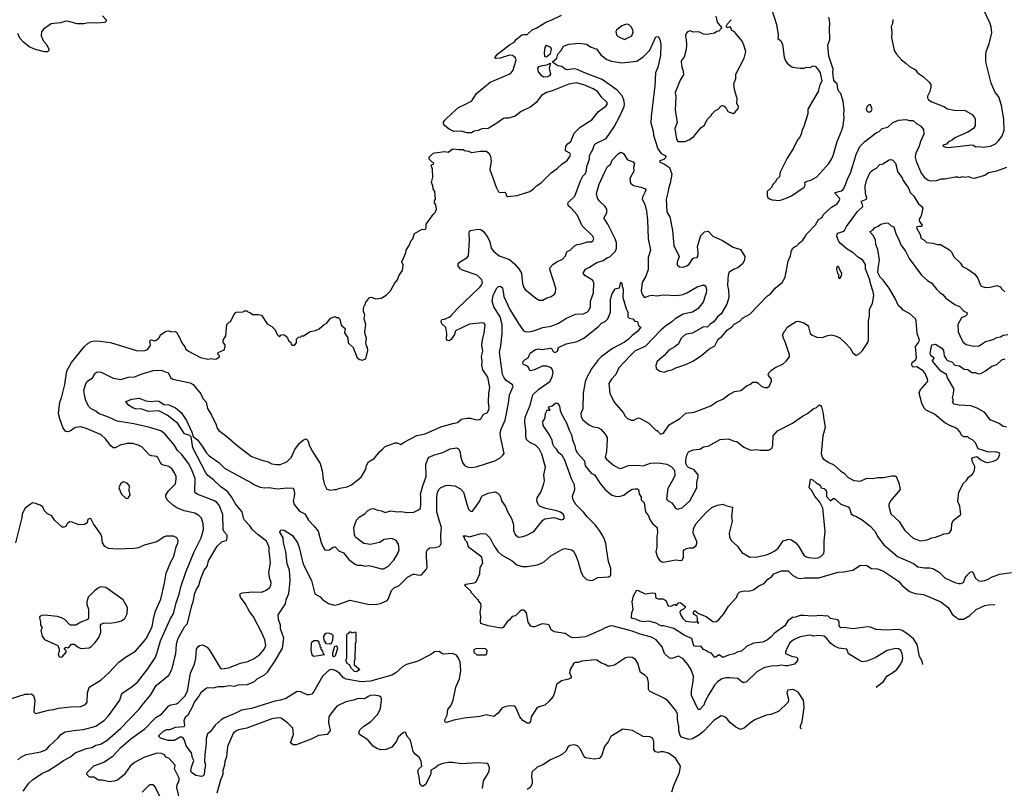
# Model space of a CAD drawing. Extents: x 1678759 to 1859541, y 384609 to 522867.
# Tile 461 of 466: x 1831596 to 1842206, y 459586 to 467868. Entities that reach past the tile are written whole.
import ezdxf

# ---------------------------------------------------------------- set-up
doc = ezdxf.new("R2010")
doc.units = 0

msp = doc.modelspace()

# ---------------------------------------------------------------- linework, layer by layer
at = {"layer": '0CON20XD'}
for points in [[(1835978, 465665), (1836051, 465769), (1836075, 465790), (1836087, 465825), (1836082, 465872), (1836068, 465895), (1836068, 465915), (1836077, 465935), (1836070, 466015), (1836053, 466045), (1836049, 466079), (1836033, 466115), (1836049, 466171), (1836050, 466195), (1836044, 466225), (1836046, 466256), (1836030, 466295), (1836042, 466308), (1836055, 466310), (1836060, 466325), (1836042, 466332), (1836010, 466365), (1836010, 466385), (1836050, 466425), (1836065, 466432), (1836177, 466447), (1836215, 466442), (1836265, 466478), (1836325, 466468), (1836375, 466470), (1836388, 466458), (1836432, 466452), (1836465, 466438), (1836557, 466453), (1836625, 466452), (1836656, 466426), (1836670, 466395), (1836677, 466345), (1836664, 466255), (1836731, 466065), (1836755, 466014), (1836775, 466006), (1836825, 466010), (1836835, 466000), (1836840, 465975), (1836855, 465963), (1836956, 465974), (1837048, 466002), (1837093, 466017), (1837134, 466045), (1837164, 466076), (1837215, 466110), (1837322, 466218), (1837387, 466263), (1837438, 466312), (1837495, 466350), (1837526, 466395), (1837532, 466415), (1837525, 466430), (1837479, 466455), (1837481, 466505), (1837505, 466534), (1837535, 466555), (1837571, 466645), (1837635, 466711), (1837762, 466788), (1837833, 466877), (1837914, 466935), (1837926, 466955), (1837927, 466977), (1837869, 467029), (1837822, 467095), (1837775, 467124), (1837674, 467166), (1837595, 467186), (1837515, 467173), (1837335, 467102), (1837273, 467085), (1837218, 467052), (1837163, 466977), (1837105, 466930), (1837000, 466880), (1836935, 466827), (1836865, 466808), (1836825, 466808), (1836808, 466802), (1836738, 466752), (1836645, 466697), (1836575, 466692), (1836536, 466674), (1836495, 466668), (1836465, 466650), (1836415, 466648), (1836356, 466666), (1836275, 466663), (1836225, 466690), (1836178, 466725), (1836162, 466745), (1836163, 466765), (1836177, 466785), (1836261, 466865), (1836325, 466920), (1836402, 466958), (1836467, 466995), (1836518, 467072), (1836666, 467194), (1836870, 467280), (1836892, 467295), (1836915, 467324), (1836947, 467435), (1836935, 467462), (1836905, 467481), (1836875, 467484), (1836775, 467454), (1836728, 467448), (1836720, 467455), (1836720, 467465), (1836744, 467495), (1836875, 467598), (1836925, 467626), (1836947, 467653), (1837007, 467703), (1837025, 467709), (1837065, 467707), (1837120, 467760), (1837161, 467775), (1837274, 467845), (1837325, 467864), (1837435, 467915)], [(1839702, 467975), (1839751, 467815), (1839768, 467705), (1839766, 467666), (1839795, 467642), (1839816, 467606), (1839834, 467464), (1839850, 467425), (1839868, 467398), (1839908, 467365), (1839925, 467356), (1839978, 467348), (1840005, 467344), (1840045, 467346), (1840075, 467356), (1840113, 467353), (1840145, 467372), (1840167, 467367), (1840195, 467340), (1840222, 467295), (1840240, 467205), (1840220, 467165), (1840200, 467095), (1840088, 466905), (1840088, 466855), (1840044, 466705), (1840023, 466675), (1840021, 466645), (1840005, 466608), (1839974, 466566), (1839934, 466485), (1839866, 466374), (1839791, 466225), (1839784, 466175), (1839753, 466147), (1839740, 466120), (1839717, 466095), (1839694, 466056), (1839651, 466015), (1839650, 465975), (1839656, 465956), (1839675, 465937), (1839706, 465926), (1839785, 465921), (1839855, 465944), (1839915, 465971), (1840048, 466062), (1840062, 466085), (1840056, 466115), (1840070, 466125), (1840128, 466142), (1840186, 466175), (1840315, 466320), (1840346, 466364), (1840364, 466406), (1840407, 466555), (1840453, 466667), (1840470, 466725), (1840482, 466815), (1840476, 466845), (1840481, 466895), (1840470, 466985), (1840444, 467074), (1840423, 467095), (1840413, 467123), (1840406, 467175), (1840384, 467194), (1840371, 467215), (1840358, 467295), (1840363, 467335), (1840317, 467475), (1840306, 467595), (1840326, 467654), (1840321, 467775), (1840326, 467824), (1840324, 467865), (1840316, 467895)], [(1841615, 466489), (1841635, 466494), (1841855, 466521), (1841873, 466515), (1841895, 466498), (1841935, 466502), (1841976, 466496), (1842058, 466505), (1842110, 466530), (1842140, 466560), (1842179, 466611), (1842204, 466674), (1842201, 466795), (1842176, 466945), (1842147, 467037), (1842109, 467085), (1842066, 467185), (1842008, 467415), (1842006, 467485), (1842011, 467525), (1842042, 467608), (1842073, 467725), (1842065, 467790), (1842050, 467835), (1841993, 467955)], [(1832490, 467910), (1832528, 467865), (1832527, 467853), (1832512, 467838), (1832425, 467829), (1832336, 467834), (1832286, 467824), (1832215, 467824), (1832125, 467849), (1832095, 467851), (1832035, 467834), (1831935, 467822), (1831854, 467766), (1831832, 467738), (1831829, 467695), (1831854, 467635), (1831883, 467605), (1831912, 467555), (1831910, 467535), (1831897, 467523), (1831865, 467521), (1831765, 467547), (1831697, 467575), (1831636, 467626), (1831599, 467669), (1831578, 467718)], [(1838115, 467654), (1838193, 467695), (1838206, 467735), (1838204, 467755), (1838189, 467789), (1838165, 467812), (1838145, 467819), (1838125, 467817), (1838085, 467800), (1838028, 467755), (1838021, 467739), (1838026, 467706), (1838045, 467688), (1838115, 467654)], [(1839098, 467905), (1839113, 467843), (1839160, 467785), (1839160, 467775), (1839130, 467745), (1839108, 467742), (1839085, 467722), (1839005, 467708), (1838965, 467712), (1838915, 467737), (1838855, 467732), (1838825, 467747), (1838794, 467736), (1838774, 467716), (1838771, 467685), (1838779, 467655), (1838781, 467595), (1838778, 467545), (1838756, 467464), (1838733, 467435), (1838726, 467415), (1838733, 467355), (1838747, 467315), (1838749, 467275), (1838716, 467225), (1838660, 467085), (1838666, 467035), (1838659, 466895), (1838681, 466761), (1838656, 466695), (1838675, 466582), (1838685, 466563), (1838696, 466556), (1838765, 466556), (1838812, 466575), (1838861, 466609), (1838935, 466703), (1838975, 466732), (1839005, 466793), (1839048, 466835), (1839057, 466855), (1839088, 466885), (1839122, 466905), (1839150, 466935), (1839168, 466942), (1839185, 466940), (1839205, 466920), (1839227, 466877), (1839285, 466858), (1839303, 466867), (1839338, 466912), (1839343, 466933), (1839323, 466965), (1839328, 467015), (1839298, 467115), (1839292, 467175), (1839312, 467235), (1839315, 467280), (1839404, 467455), (1839420, 467525), (1839400, 467595), (1839380, 467635), (1839315, 467720), (1839295, 467740), (1839271, 467751), (1839255, 467790), (1839222, 467782), (1839210, 467795), (1839222, 467825), (1839262, 467868)], [(1841005, 467870), (1841001, 467825), (1840989, 467795), (1840996, 467725), (1840992, 467675), (1841021, 467535), (1841045, 467498), (1841097, 467435), (1841145, 467401), (1841185, 467362), (1841248, 467328), (1841272, 467295), (1841335, 467252), (1841398, 467195), (1841414, 467165), (1841416, 467145), (1841404, 467095), (1841380, 467045), (1841380, 467025), (1841390, 467005), (1841425, 466982), (1841553, 466933), (1841595, 466906), (1841665, 466894), (1841785, 466891), (1841860, 466845), (1841884, 466815), (1841891, 466795), (1841891, 466725), (1841876, 466694), (1841815, 466656), (1841675, 466596), (1841645, 466570), (1841605, 466553), (1841582, 466528), (1841545, 466516), (1841548, 466505), (1841575, 466494), (1841615, 466489)], [(1831634, 459555), (1831695, 459642), (1831733, 459677), (1831835, 459745), (1831905, 459778), (1832009, 459841), (1832068, 459885), (1832145, 459925), (1832193, 459967), (1832315, 460013), (1832375, 460027), (1832415, 460050), (1832467, 460063), (1832535, 460102), (1832685, 460233), (1832885, 460437), (1832915, 460483), (1833005, 460589), (1833066, 460694), (1833204, 460805), (1833234, 460866), (1833280, 461035), (1833286, 461134), (1833300, 461195), (1833372, 461325), (1833405, 461362), (1833450, 461555), (1833467, 461595), (1833485, 461689), (1833499, 461725), (1833528, 461772), (1833548, 461845), (1833584, 461935), (1833616, 461974), (1833631, 462035), (1833725, 462194), (1833778, 462245), (1833820, 462255), (1833827, 462263), (1833832, 462298), (1833831, 462315), (1833800, 462350), (1833790, 462375), (1833785, 462535), (1833745, 462635), (1833721, 462665), (1833695, 462683), (1833515, 462752), (1833488, 462769), (1833482, 462785), (1833486, 462925), (1833446, 463025), (1833414, 463084), (1833345, 463183), (1833297, 463227), (1833262, 463285), (1833162, 463405), (1833116, 463436), (1832986, 463476), (1832825, 463512), (1832645, 463541), (1832555, 463585), (1832445, 463625), (1832415, 463650), (1832366, 463675), (1832336, 463705), (1832309, 463765), (1832300, 463805), (1832289, 463875), (1832308, 463945), (1832325, 463970), (1832380, 464010), (1832406, 464054), (1832425, 464069), (1832455, 464074), (1832475, 464069), (1832605, 464006), (1832685, 463992), (1832765, 464015), (1832835, 464019), (1832915, 464053), (1833035, 464087), (1833125, 464091), (1833165, 464072), (1833197, 464065), (1833223, 464013), (1833246, 463996), (1833435, 463954), (1833465, 463936), (1833550, 463835), (1833568, 463785), (1833604, 463745), (1833620, 463680), (1833664, 463605), (1833713, 463503), (1833724, 463465), (1833742, 463442), (1833827, 463377), (1833935, 463282), (1834095, 463161), (1834215, 463117), (1834265, 463106), (1834315, 463083), (1834365, 463075), (1834404, 463076), (1834475, 463104), (1834525, 463154), (1834561, 463235), (1834612, 463305), (1834655, 463342), (1834685, 463353), (1834701, 463335), (1834714, 463285), (1834743, 463225), (1834833, 463085), (1834861, 462991), (1834863, 462935), (1834877, 462867), (1834905, 462810), (1834945, 462800), (1834985, 462807), (1835005, 462804), (1835045, 462819), (1835125, 462834), (1835173, 462855), (1835275, 462939), (1835328, 463025), (1835334, 463065), (1835355, 463102), (1835415, 463138), (1835476, 463215), (1835504, 463236), (1835535, 463270), (1835642, 463308), (1835665, 463309), (1835705, 463292), (1835738, 463315), (1835875, 463386), (1835965, 463406), (1836135, 463480), (1836265, 463515), (1836315, 463526), (1836358, 463562), (1836415, 463573), (1836455, 463573), (1836516, 463556), (1836552, 463558), (1836565, 463567), (1836593, 463616), (1836635, 463630), (1836652, 463665), (1836654, 463685), (1836648, 463745), (1836651, 463845), (1836663, 463905), (1836640, 464015), (1836588, 464095), (1836577, 464145), (1836580, 464185), (1836573, 464237), (1836586, 464295), (1836576, 464366), (1836582, 464418), (1836603, 464495), (1836611, 464575), (1836605, 464593), (1836585, 464601), (1836443, 464587), (1836294, 464516), (1836283, 464475), (1836245, 464423), (1836225, 464408), (1836205, 464411), (1836196, 464425), (1836199, 464485), (1836190, 464550), (1836145, 464592), (1836137, 464615), (1836140, 464630), (1836145, 464636), (1836175, 464641), (1836225, 464664), (1836245, 464679), (1836314, 464755), (1836554, 464986), (1836572, 465008), (1836582, 465035), (1836575, 465066), (1836525, 465114), (1836369, 465169), (1836344, 465185), (1836322, 465215), (1836322, 465235), (1836336, 465254), (1836417, 465305), (1836433, 465325), (1836443, 465487), (1836441, 465569), (1836445, 465588), (1836455, 465598), (1836535, 465611), (1836565, 465606), (1836595, 465586), (1836641, 465521), (1836662, 465475), (1836678, 465405), (1836702, 465372), (1836763, 465323), (1836873, 465283), (1836928, 465238), (1836975, 465183), (1837003, 465135), (1837013, 465025), (1837025, 464991), (1837045, 464959), (1837158, 464868), (1837195, 464846), (1837235, 464846), (1837278, 464872), (1837325, 464886), (1837354, 464905), (1837369, 464925), (1837372, 464975), (1837308, 465175), (1837313, 465197), (1837345, 465235), (1837385, 465258), (1837445, 465287), (1837478, 465325), (1837494, 465365), (1837532, 465388), (1837575, 465432), (1837605, 465446), (1837645, 465451), (1837715, 465473), (1837757, 465475), (1837774, 465485), (1837784, 465505), (1837772, 465535), (1837658, 465648), (1837605, 465765), (1837535, 465841), (1837510, 465860), (1837502, 465885), (1837505, 465898), (1837579, 465965), (1837638, 466132), (1837665, 466182), (1837695, 466211), (1837705, 466245), (1837708, 466285), (1837736, 466365), (1837735, 466405), (1837776, 466475), (1837788, 466515), (1837804, 466535), (1837915, 466587), (1838001, 466715), (1838065, 466830), (1838109, 466931), (1838114, 466956), (1838105, 467005), (1838087, 467047), (1838035, 467109), (1837873, 467225), (1837695, 467291), (1837602, 467332), (1837573, 467337), (1837495, 467329), (1837475, 467334), (1837440, 467365), (1837395, 467372), (1837340, 467405), (1837339, 467415), (1837385, 467455), (1837394, 467495), (1837428, 467532), (1837456, 467584), (1837515, 467603), (1837625, 467614), (1837705, 467606), (1837755, 467572), (1837815, 467551), (1837855, 467494), (1837925, 467439), (1837975, 467421), (1838085, 467402), (1838245, 467421), (1838315, 467466), (1838385, 467541), (1838450, 467685), (1838477, 467687), (1838496, 467655), (1838506, 467606), (1838503, 467483), (1838474, 467355), (1838446, 467295), (1838442, 467155), (1838432, 467095)], [(1837257, 467467), (1837275, 467470), (1837317, 467505), (1837328, 467545), (1837320, 467570), (1837275, 467591), (1837265, 467586), (1837255, 467567), (1837249, 467515), (1837250, 467475), (1837257, 467467)], [(1837245, 467250), (1837225, 467258), (1837186, 467305), (1837178, 467345), (1837195, 467362), (1837226, 467375), (1837277, 467383), (1837318, 467398), (1837301, 467345), (1837315, 467282), (1837305, 467264), (1837285, 467251), (1837245, 467250)], [(1838432, 467095), (1838400, 466825), (1838399, 466755), (1838423, 466665), (1838427, 466625), (1838474, 466475), (1838507, 466427), (1838552, 466405), (1838558, 466395), (1838552, 466375), (1838539, 466361), (1838493, 466347), (1838492, 466335), (1838545, 466310), (1838598, 466275), (1838625, 466205), (1838607, 466105), (1838590, 466060), (1838582, 466005), (1838561, 465935), (1838569, 465799), (1838603, 465743), (1838630, 465595), (1838644, 465435), (1838704, 465315), (1838682, 465255), (1838680, 465225), (1838705, 465204), (1838745, 465201), (1838785, 465217), (1838812, 465235), (1838850, 465295), (1838865, 465303), (1838895, 465304), (1838904, 465315), (1838907, 465355), (1838901, 465425), (1838938, 465542), (1838975, 465581), (1839015, 465588), (1839065, 465534), (1839168, 465488), (1839285, 465418), (1839362, 465392), (1839412, 465315), (1839408, 465275), (1839384, 465236), (1839335, 465195), (1839295, 465179), (1839242, 465148), (1839229, 465115), (1839228, 465072), (1839224, 465005), (1839236, 464955), (1839238, 464875), (1839216, 464804), (1839155, 464698), (1839115, 464666), (1839078, 464612), (1839035, 464586), (1839005, 464556), (1838965, 464557), (1838845, 464489), (1838782, 464478), (1838755, 464466), (1838724, 464435), (1838694, 464376), (1838655, 464341), (1838592, 464308), (1838542, 464248), (1838466, 464184), (1838453, 464143), (1838455, 464110), (1838495, 464082), (1838545, 464070), (1838585, 464086), (1838625, 464094), (1838668, 464115), (1838775, 464152), (1838850, 464190), (1838945, 464248), (1839022, 464318), (1839086, 464355), (1839124, 464425), (1839164, 464455), (1839223, 464525), (1839265, 464554), (1839295, 464586), (1839355, 464620), (1839385, 464651), (1839466, 464695), (1839655, 464893), (1839687, 464915), (1839737, 464975), (1839813, 465035), (1839844, 465095), (1839878, 465265), (1839902, 465325), (1839915, 465380), (1839928, 465405), (1839945, 465422), (1839969, 465431), (1839998, 465465), (1840035, 465492), (1840057, 465523), (1840075, 465558), (1840173, 465657), (1840204, 465716), (1840242, 465735), (1840253, 465765), (1840345, 465848), (1840404, 465885), (1840422, 465908), (1840434, 465935), (1840432, 465945), (1840383, 465995), (1840384, 466005), (1840452, 466025), (1840468, 466035), (1840481, 466055), (1840527, 466175), (1840549, 466215), (1840610, 466415), (1840650, 466500), (1840705, 466555), (1840825, 466648), (1840857, 466663), (1840892, 466695), (1840951, 466709), (1841005, 466761), (1841066, 466786), (1841145, 466794), (1841185, 466782), (1841225, 466780), (1841265, 466746), (1841304, 466724), (1841336, 466685), (1841340, 466635), (1841305, 466557), (1841287, 466495), (1841253, 466435), (1841247, 466385), (1841255, 466345), (1841309, 466215), (1841345, 466166), (1841385, 466139), (1841415, 466133), (1841475, 466136), (1841525, 466154), (1841566, 466154), (1841676, 466176), (1841705, 466176), (1841725, 466169), (1841755, 466179), (1841775, 466171), (1841822, 466178), (1841855, 466164), (1841885, 466160), (1841995, 466191), (1842035, 466222), (1842125, 466240), (1842232, 466278)], [(1840755, 466873), (1840775, 466888), (1840782, 466905), (1840765, 466950), (1840745, 466950), (1840727, 466933), (1840718, 466905), (1840727, 466877), (1840755, 466873)], [(1836808, 464912), (1836813, 464884), (1836879, 464745), (1836964, 464604), (1837026, 464516), (1837055, 464506), (1837105, 464509), (1837145, 464518), (1837235, 464550), (1837324, 464564), (1837395, 464594), (1837488, 464652), (1837584, 464696), (1837671, 464699), (1837715, 464720), (1837731, 464735), (1837746, 464774), (1837749, 464835), (1837778, 464925), (1837784, 465035), (1837770, 465060), (1837685, 465110), (1837670, 465135), (1837695, 465178), (1837738, 465202), (1837815, 465251), (1837885, 465272), (1837925, 465301), (1837955, 465314), (1838015, 465375), (1838028, 465405), (1838027, 465465), (1838012, 465505), (1837935, 465665), (1837896, 465725), (1837894, 465735), (1837925, 465785), (1837922, 465825), (1837904, 465855), (1837841, 465915), (1837823, 465945), (1837811, 465995), (1837841, 466095), (1837900, 466230), (1837930, 466285), (1837963, 466307), (1837981, 466355), (1838045, 466422), (1838075, 466439), (1838092, 466435), (1838105, 466424), (1838139, 466369), (1838155, 466354), (1838206, 466336), (1838221, 466315), (1838212, 466275), (1838213, 466235), (1838170, 466155), (1838177, 466107), (1838210, 466080), (1838295, 466063), (1838337, 466045), (1838343, 466035), (1838334, 466005), (1838307, 465955), (1838304, 465935), (1838331, 465881), (1838351, 465805), (1838363, 465713), (1838368, 465505), (1838393, 465385), (1838370, 465305), (1838369, 465175), (1838345, 465106), (1838304, 465036), (1838293, 464947), (1838305, 464910), (1838325, 464879), (1838345, 464878), (1838377, 464894), (1838405, 464899), (1838465, 464891), (1838525, 464904), (1838685, 464896), (1838744, 464906), (1838785, 464923), (1838895, 464990), (1838955, 465008), (1838976, 465006), (1838989, 464989), (1838996, 464955), (1838993, 464925), (1838960, 464825), (1838905, 464754), (1838845, 464718), (1838745, 464696), (1838659, 464645), (1838625, 464611), (1838556, 464565), (1838505, 464522), (1838335, 464347), (1838229, 464301), (1838176, 464244), (1838054, 464116), (1838019, 464045), (1837975, 463995), (1837945, 463946), (1837956, 463845), (1838004, 463745), (1838099, 463635), (1838122, 463595), (1838145, 463571), (1838185, 463552), (1838215, 463552), (1838245, 463572), (1838265, 463577), (1838295, 463568), (1838375, 463522), (1838455, 463440), (1838465, 463440), (1838503, 463403), (1838535, 463412), (1838596, 463504), (1838709, 463571), (1838775, 463629), (1838865, 463638), (1839045, 463706), (1839105, 463751), (1839175, 463778), (1839236, 463824), (1839298, 463862), (1839366, 463874), (1839434, 463926), (1839464, 463936), (1839495, 463962), (1839535, 463962), (1839555, 463952), (1839595, 463917), (1839625, 463906), (1839655, 463906), (1839675, 463921), (1839697, 463973), (1839699, 463995), (1839667, 464035), (1839663, 464045), (1839673, 464065), (1839698, 464092), (1839733, 464115), (1839822, 464158), (1839855, 464187), (1839890, 464235), (1839890, 464255), (1839849, 464385), (1839822, 464445), (1839821, 464475), (1839833, 464507), (1839853, 464527), (1839868, 464555), (1839962, 464615), (1839985, 464620), (1840045, 464600), (1840085, 464577), (1840095, 464560), (1840116, 464485), (1840135, 464470), (1840185, 464448), (1840245, 464442), (1840305, 464464), (1840345, 464472), (1840395, 464457), (1840435, 464441), (1840500, 464380), (1840545, 464327), (1840575, 464277), (1840605, 464252), (1840615, 464252), (1840645, 464272), (1840678, 464305), (1840735, 464390), (1840742, 464415), (1840743, 464625), (1840753, 464675), (1840753, 464745), (1840786, 464814), (1840799, 464895), (1840794, 464935), (1840763, 465025), (1840758, 465065), (1840710, 465185), (1840709, 465229), (1840679, 465279), (1840635, 465307), (1840575, 465359), (1840513, 465395), (1840441, 465455), (1840420, 465485), (1840403, 465535), (1840404, 465556), (1840412, 465568), (1840465, 465584), (1840485, 465598), (1840505, 465638), (1840555, 465709), (1840625, 465800), (1840681, 465855), (1840679, 465875), (1840664, 465905), (1840668, 465912), (1840720, 465935), (1840724, 465945), (1840711, 465995), (1840708, 466075), (1840722, 466135), (1840762, 466225), (1840797, 466253), (1840825, 466264), (1840865, 466307), (1840897, 466313), (1840965, 466357), (1840985, 466363), (1841006, 466356), (1841035, 466321), (1841060, 466225), (1841107, 466165), (1841118, 466135), (1841175, 466051), (1841191, 466005), (1841232, 465965), (1841282, 465882), (1841316, 465856), (1841327, 465836), (1841311, 465755), (1841289, 465715), (1841293, 465693), (1841320, 465655), (1841310, 465640), (1841288, 465638), (1841265, 465637), (1841262, 465625), (1841298, 465555), (1841306, 465515), (1841341, 465495), (1841368, 465468), (1841435, 465460), (1841485, 465446), (1841520, 465445), (1841617, 465387), (1841636, 465365), (1841663, 465313), (1841733, 465243), (1841755, 465208), (1841815, 465180), (1841885, 465128), (1841922, 465082), (1841945, 465015), (1841955, 465001), (1841995, 464981), (1842055, 464986), (1842125, 465003), (1842165, 464990), (1842178, 464965), (1842212, 464935)], [(1831577, 459893), (1831608, 459922), (1831665, 459949), (1831825, 459979), (1831885, 460003), (1831916, 460044), (1832010, 460130), (1832038, 460165), (1832085, 460194), (1832205, 460213), (1832285, 460218), (1832415, 460256), (1832456, 460284), (1832505, 460317), (1832552, 460365), (1832674, 460535), (1832694, 460595), (1832708, 460615), (1832799, 460675), (1832865, 460728), (1832977, 460873), (1833057, 460993), (1833075, 461037), (1833112, 461175), (1833223, 461415), (1833255, 461465), (1833283, 461585), (1833316, 461676), (1833332, 461755), (1833385, 461915), (1833472, 462125), (1833552, 462285), (1833576, 462375), (1833575, 462435), (1833555, 462495), (1833525, 462526), (1833485, 462549), (1833367, 462577), (1833289, 462609), (1833248, 462635), (1833186, 462695), (1833171, 462725), (1833170, 462745), (1833200, 462790), (1833274, 462865), (1833284, 462915), (1833281, 462945), (1833266, 462985), (1833240, 463025), (1833205, 463054), (1833132, 463072), (1833109, 463099), (1833085, 463152), (1833071, 463161), (1833017, 463167), (1832995, 463176), (1832915, 463260), (1832874, 463284), (1832815, 463300), (1832755, 463301), (1832678, 463282), (1832625, 463256), (1832605, 463256), (1832580, 463275), (1832522, 463352), (1832475, 463395), (1832325, 463458), (1832255, 463480), (1832197, 463473), (1832144, 463436), (1832115, 463427), (1832095, 463430), (1832065, 463468), (1832032, 463555), (1832014, 463626), (1832029, 463745), (1832048, 463795), (1832082, 463938), (1832104, 464084), (1832154, 464175), (1832294, 464345), (1832335, 464384), (1832365, 464400), (1832405, 464408), (1832465, 464404), (1832575, 464388), (1832865, 464301), (1832945, 464302), (1832975, 464315), (1833000, 464345), (1833006, 464366), (1832999, 464405), (1833004, 464416), (1833015, 464418), (1833045, 464406), (1833065, 464410), (1833094, 464436), (1833116, 464474), (1833175, 464512), (1833205, 464516), (1833235, 464503), (1833275, 464508), (1833285, 464500), (1833323, 464435), (1833344, 464385), (1833375, 464342), (1833387, 464317), (1833415, 464296), (1833545, 464229), (1833625, 464211), (1833658, 464218), (1833695, 464211), (1833718, 464215), (1833750, 464235), (1833750, 464245), (1833733, 464263), (1833735, 464280), (1833799, 464311), (1833812, 464345), (1833810, 464365), (1833788, 464388), (1833788, 464415), (1833817, 464463), (1833830, 464585), (1833855, 464610), (1833870, 464615), (1833870, 464625), (1833878, 464632), (1833903, 464687), (1833930, 464715), (1834005, 464720), (1834015, 464730), (1834045, 464730), (1834055, 464720), (1834085, 464710), (1834105, 464690), (1834175, 464692), (1834203, 464683), (1834262, 464592), (1834313, 464563), (1834350, 464525), (1834370, 464475), (1834395, 464450), (1834412, 464468), (1834433, 464477), (1834455, 464470), (1834478, 464448), (1834492, 464412), (1834518, 464388), (1834522, 464372), (1834535, 464360), (1834558, 464362), (1834580, 464385), (1834580, 464425), (1834602, 464448), (1834625, 464450), (1834635, 464460), (1834655, 464460), (1834725, 464508), (1834785, 464518), (1834825, 464538), (1834877, 464583), (1834905, 464598), (1834945, 464652), (1834995, 464670), (1835005, 464660), (1835028, 464658), (1835045, 464640), (1835060, 464575), (1835102, 464542), (1835098, 464495), (1835132, 464438), (1835136, 464386), (1835188, 464335), (1835232, 464225), (1835260, 464205), (1835285, 464200), (1835327, 464215), (1835349, 464305), (1835346, 464335), (1835334, 464354), (1835326, 464385), (1835334, 464435), (1835318, 464478), (1835316, 464505), (1835327, 464585), (1835310, 464645), (1835316, 464686), (1835302, 464725), (1835302, 464755), (1835310, 464785), (1835320, 464795), (1835323, 464817), (1835364, 464876), (1835385, 464879), (1835435, 464861), (1835492, 464868), (1835545, 464899), (1835591, 464945), (1835636, 465025), (1835666, 465065), (1835686, 465114), (1835722, 465165), (1835728, 465225), (1835713, 465257), (1835758, 465355), (1835762, 465385), (1835797, 465443), (1835815, 465490), (1835832, 465508), (1835852, 465565), (1835925, 465608), (1835968, 465612), (1835978, 465625), (1835978, 465665)], [(1840258, 463585), (1840276, 463475), (1840251, 463385), (1840234, 463195), (1840244, 463155), (1840256, 463136), (1840315, 463096), (1840371, 463071), (1840444, 463004), (1840480, 462980), (1840523, 462933), (1840585, 462903), (1840655, 462896), (1840724, 462926), (1840785, 462924), (1840845, 462934), (1840905, 462933), (1840995, 462952), (1841025, 462952), (1841040, 462945), (1841069, 462879), (1841083, 462807), (1840983, 462687), (1840963, 462647), (1840962, 462625), (1840982, 462545), (1841075, 462459), (1841134, 462365), (1841225, 462281), (1841305, 462254), (1841375, 462262), (1841425, 462284), (1841465, 462291), (1841535, 462317), (1841555, 462329), (1841595, 462330), (1841615, 462338), (1841638, 462372), (1841640, 462435), (1841655, 462470), (1841738, 462535), (1841728, 462625), (1841704, 462676), (1841716, 462775), (1841766, 462874), (1841798, 462902), (1841822, 462938), (1841865, 462972), (1841885, 463010), (1841890, 463055), (1841863, 463105), (1841858, 463142), (1841868, 463152), (1841912, 463162), (1841954, 463124), (1842005, 463099), (1842025, 463096), (1842090, 463110), (1842124, 463126), (1842144, 463146), (1842157, 463185), (1842151, 463201), (1842115, 463211), (1842038, 463208), (1841925, 463242), (1841895, 463310), (1841865, 463340), (1841830, 463355), (1841812, 463372), (1841774, 463374), (1841753, 463383), (1841740, 463395), (1841730, 463425), (1841705, 463452), (1841675, 463472), (1841625, 463491), (1841565, 463524), (1841455, 463616), (1841365, 463662), (1841342, 463682), (1841317, 463735), (1841290, 463845), (1841300, 463875), (1841375, 463961), (1841381, 463975), (1841379, 463995), (1841353, 464055), (1841331, 464085), (1841265, 464129), (1841225, 464123), (1841215, 464135), (1841210, 464155), (1841215, 464175), (1841252, 464208), (1841261, 464225), (1841250, 464345), (1841282, 464388), (1841291, 464415), (1841267, 464487), (1841258, 464622), (1841251, 464645), (1841185, 464701), (1841117, 464737), (1841095, 464764), (1841067, 464785), (1841032, 464865), (1840965, 464975), (1840902, 465062), (1840868, 465095), (1840845, 465145), (1840849, 465211), (1840862, 465275), (1840842, 465392), (1840823, 465445), (1840820, 465495), (1840792, 465542), (1840763, 465575), (1840762, 465585), (1840795, 465604), (1840808, 465625), (1840848, 465642), (1840875, 465663), (1840935, 465680), (1840954, 465674), (1840986, 465646), (1841017, 465635), (1841042, 465555), (1841066, 465505), (1841093, 465443), (1841143, 465375), (1841180, 465295), (1841314, 465115), (1841378, 465058), (1841425, 465030), (1841474, 464965), (1841515, 464924), (1841545, 464906), (1841578, 464868), (1841675, 464800), (1841725, 464779), (1841765, 464730), (1841805, 464708), (1841801, 464689), (1841789, 464675), (1841744, 464656), (1841704, 464585), (1841708, 464505), (1841744, 464424), (1841764, 464394), (1841795, 464368), (1841875, 464351), (1841935, 464353), (1841973, 464377), (1842005, 464399), (1842085, 464420), (1842125, 464445), (1842165, 464449), (1842195, 464468), (1842245, 464475)], [(1840435, 465080), (1840452, 465108), (1840457, 465135), (1840438, 465165), (1840425, 465200), (1840415, 465210), (1840405, 465210), (1840398, 465185), (1840400, 465165), (1840408, 465138), (1840420, 465125), (1840420, 465085), (1840435, 465080)], [(1833335, 459395), (1833291, 459595), (1833292, 459625), (1833315, 459665), (1833316, 459695), (1833266, 459795), (1833270, 459835), (1833205, 459910), (1833170, 459920), (1833155, 459948), (1833125, 459960), (1833075, 459966), (1832935, 459917), (1832832, 459865), (1832785, 459824), (1832737, 459753), (1832725, 459734), (1832650, 459675), (1832615, 459661), (1832565, 459656), (1832485, 459675), (1832444, 459675), (1832395, 459706), (1832347, 459707), (1832318, 459735), (1832323, 459755), (1832395, 459828), (1832497, 459863), (1832599, 459931), (1832686, 460024), (1832793, 460117), (1832943, 460227), (1833065, 460349), (1833124, 460386), (1833205, 460476), (1833225, 460486), (1833285, 460497), (1833309, 460511), (1833378, 460582), (1833405, 460635), (1833438, 460825), (1833481, 460925), (1833493, 460985), (1833502, 461085), (1833520, 461115), (1833535, 461126), (1833565, 461130), (1833616, 461106), (1833649, 461065), (1833755, 460884), (1833775, 460874), (1833845, 460883), (1833977, 460933), (1834055, 460951), (1834115, 460979), (1834179, 461025), (1834233, 461087), (1834247, 461125), (1834238, 461185), (1834205, 461262), (1834114, 461435), (1834071, 461491), (1834027, 461577), (1833977, 461645), (1833968, 461672), (1833974, 461686), (1833995, 461692), (1834107, 461703), (1834205, 461699), (1834251, 461719), (1834290, 461750), (1834302, 461775), (1834306, 461805), (1834293, 461843), (1834282, 461912), (1834299, 462015), (1834284, 462145), (1834285, 462185), (1834255, 462248), (1834165, 462316), (1834105, 462371), (1834077, 462415), (1834018, 462475), (1834008, 462495), (1833994, 462565), (1833969, 462595), (1833921, 462651), (1833880, 462725), (1833839, 462779), (1833763, 462835), (1833685, 462911), (1833625, 462957), (1833601, 462985), (1833463, 463255), (1833444, 463374), (1833428, 463388), (1833372, 463405), (1833302, 463515), (1833186, 463606), (1833095, 463654), (1832985, 463647), (1832911, 463671), (1832845, 463675), (1832814, 463684), (1832769, 463715), (1832740, 463755), (1832805, 463778), (1832885, 463789), (1832955, 463760), (1833015, 463752), (1833065, 463760), (1833095, 463757), (1833153, 463723), (1833205, 463719), (1833277, 463685), (1833336, 463635), (1833395, 463549), (1833452, 463425), (1833466, 463376), (1833511, 463341), (1833564, 463274), (1833605, 463205), (1833638, 463168), (1833741, 463095), (1833805, 463036), (1834032, 462908), (1834085, 462885), (1834125, 462856), (1834189, 462829), (1834235, 462823), (1834285, 462826), (1834366, 462814), (1834485, 462824), (1834539, 462819), (1834550, 462805), (1834556, 462765), (1834554, 462725), (1834543, 462685), (1834553, 462645), (1834613, 462573), (1834668, 462545), (1834709, 462475), (1834766, 462415), (1834812, 462355), (1834846, 462235), (1834865, 462183), (1834885, 462157), (1834905, 462152), (1834933, 462157), (1834975, 462184), (1834995, 462187), (1835034, 462144), (1835085, 462122), (1835142, 462052), (1835215, 461996), (1835235, 461989), (1835281, 461991), (1835315, 461980), (1835355, 461988), (1835389, 461981), (1835495, 461949), (1835518, 461952), (1835564, 461976), (1835628, 462045), (1835670, 462115), (1835684, 462155), (1835679, 462215), (1835652, 462255), (1835605, 462277), (1835525, 462267), (1835474, 462236), (1835375, 462211), (1835305, 462223), (1835220, 462290), (1835204, 462315), (1835196, 462395), (1835226, 462475), (1835255, 462509), (1835316, 462544), (1835343, 462577), (1835385, 462598), (1835405, 462599), (1835455, 462581), (1835495, 462576), (1835535, 462557), (1835595, 462577), (1835666, 462566), (1835705, 462569), (1835775, 462556), (1835845, 462561), (1835894, 462586), (1835914, 462606), (1835920, 462645), (1835918, 462735), (1835917, 462755), (1835939, 462845), (1835976, 462944), (1835974, 463075), (1835994, 463136), (1836007, 463153), (1836055, 463175), (1836155, 463203), (1836235, 463244), (1836305, 463256), (1836324, 463245), (1836342, 463212), (1836347, 463165), (1836367, 463097), (1836391, 463065), (1836419, 463049), (1836455, 463041), (1836515, 463050), (1836715, 463116), (1836773, 463147), (1836804, 463175), (1836816, 463195), (1836778, 463375), (1836774, 463415), (1836783, 463457), (1836828, 463552), (1836864, 463736), (1836873, 463825), (1836914, 463915), (1836908, 463935), (1836835, 463984), (1836812, 464015), (1836798, 464045), (1836765, 464285), (1836782, 464355), (1836795, 464485), (1836794, 464585), (1836774, 464665), (1836705, 464774), (1836686, 464835), (1836700, 464895), (1836735, 464972), (1836755, 464992), (1836775, 464998), (1836798, 464978), (1836808, 464912)], [(1840021, 460228), (1840010, 460235), (1840011, 460255), (1840029, 460305), (1840051, 460455), (1840041, 460535), (1839985, 460620), (1839945, 460644), (1839925, 460649), (1839875, 460642), (1839865, 460630), (1839863, 460615), (1839880, 460545), (1839876, 460514), (1839772, 460415), (1839690, 460380), (1839645, 460374), (1839525, 460328), (1839475, 460296), (1839405, 460236), (1839365, 460221), (1839313, 460245), (1839255, 460292), (1839217, 460337), (1839185, 460361), (1839155, 460366), (1839075, 460316), (1838968, 460202), (1838925, 460164), (1838845, 460119), (1838815, 460112), (1838795, 460115), (1838728, 460138), (1838712, 460155), (1838698, 460205), (1838698, 460252), (1838683, 460325), (1838683, 460383), (1838668, 460425), (1838584, 460524), (1838551, 460551), (1838384, 460634), (1838373, 460655), (1838374, 460676), (1838374, 460725), (1838361, 460775), (1838330, 460810), (1838287, 460835), (1838258, 460935), (1838233, 460973), (1838195, 460994), (1838155, 460999), (1838125, 460991), (1838005, 460914), (1837955, 460901), (1837933, 460903), (1837905, 460920), (1837865, 460934), (1837817, 460965), (1837795, 460969), (1837654, 460956), (1837615, 460942), (1837585, 460942), (1837567, 460933), (1837528, 460865), (1837522, 460825), (1837540, 460795), (1837540, 460775), (1837509, 460761), (1837435, 460743), (1837382, 460705), (1837361, 460615), (1837344, 460575), (1837300, 460520), (1837255, 460483), (1837185, 460460), (1837164, 460445), (1837107, 460355), (1837102, 460305), (1837085, 460288), (1837065, 460288), (1837017, 460315), (1836984, 460354), (1836943, 460455), (1836925, 460470), (1836885, 460476), (1836835, 460468), (1836792, 460448), (1836754, 460396), (1836705, 460361), (1836625, 460376), (1836555, 460360), (1836385, 460341), (1836275, 460319), (1836195, 460294), (1836180, 460300), (1836176, 460325), (1836202, 460375), (1836211, 460435), (1836241, 460475), (1836267, 460535), (1836295, 460675), (1836334, 460765), (1836351, 460855), (1836344, 460944), (1836325, 460988), (1836305, 461020), (1836259, 461039), (1836165, 461030), (1836145, 461037), (1836115, 461061), (1836065, 461056), (1836025, 461029), (1835885, 460957), (1835765, 460921), (1835725, 460898), (1835651, 460829), (1835607, 460805), (1835375, 460739), (1835275, 460734), (1835113, 460763), (1835085, 460775), (1835042, 460825), (1834995, 460855), (1834965, 460866), (1834935, 460862), (1834862, 460798), (1834765, 460628), (1834745, 460599), (1834715, 460592), (1834695, 460594), (1834625, 460626), (1834585, 460627), (1834465, 460552), (1834406, 460534), (1834345, 460526), (1834095, 460446), (1833985, 460429), (1833915, 460390), (1833797, 460343), (1833769, 460325), (1833703, 460267), (1833649, 460195), (1833619, 460171), (1833607, 460123), (1833605, 460065), (1833592, 459955), (1833588, 459875), (1833597, 459835), (1833589, 459781), (1833585, 459731), (1833575, 459719), (1833556, 459714), (1833495, 459725), (1833447, 459757), (1833442, 459775), (1833446, 459814), (1833474, 459885), (1833460, 459915), (1833449, 459969), (1833390, 460045), (1833372, 460105), (1833353, 460133), (1833345, 460138), (1833325, 460135), (1833265, 460101), (1833195, 460102), (1833115, 460127), (1833094, 460145), (1833094, 460154), (1833145, 460200), (1833179, 460221), (1833215, 460221), (1833275, 460243), (1833370, 460250), (1833377, 460265), (1833369, 460315), (1833382, 460355), (1833411, 460379), (1833458, 460462), (1833479, 460515), (1833526, 460574), (1833555, 460624), (1833604, 460665), (1833625, 460671), (1833685, 460669), (1833735, 460682), (1833798, 460682), (1833855, 460694), (1833915, 460688), (1833951, 460699), (1834052, 460705), (1834125, 460737), (1834155, 460765), (1834235, 460810), (1834265, 460836), (1834350, 460960), (1834430, 461095), (1834442, 461205), (1834408, 461305), (1834405, 461345), (1834386, 461404), (1834380, 461455), (1834462, 461575), (1834467, 461615), (1834495, 461685), (1834506, 461784), (1834511, 461825), (1834505, 461935), (1834478, 462005), (1834465, 462135), (1834440, 462235), (1834435, 462285), (1834401, 462345), (1834405, 462364), (1834415, 462371), (1834445, 462366), (1834535, 462309), (1834590, 462230), (1834609, 462179), (1834652, 462002), (1834742, 461825), (1834775, 461682), (1834835, 461650), (1834861, 461621), (1834925, 461578), (1834985, 461558), (1835028, 461568), (1835155, 461614), (1835367, 461567), (1835445, 461570), (1835485, 461578), (1835555, 461609), (1835568, 461625), (1835602, 461718), (1835635, 461750), (1835682, 461768), (1835775, 461861), (1835835, 461893), (1835855, 461894), (1835902, 461882), (1835925, 461886), (1835977, 461945), (1835987, 461965), (1835979, 462085), (1835981, 462139), (1835990, 462160), (1836014, 462176), (1836075, 462180), (1836117, 462193), (1836131, 462205), (1836139, 462225), (1836134, 462314), (1836143, 462395), (1836116, 462474), (1836093, 462563), (1836090, 462725), (1836098, 462775), (1836115, 462810), (1836130, 462825), (1836185, 462848), (1836215, 462852), (1836285, 462846), (1836345, 462814), (1836380, 462775), (1836418, 462635), (1836434, 462594), (1836457, 462567), (1836475, 462573), (1836514, 462625), (1836550, 462675), (1836571, 462725), (1836583, 462737), (1836645, 462766), (1836719, 462779), (1836753, 462763), (1836767, 462747), (1836782, 462715), (1836788, 462685), (1836832, 462622), (1836851, 462575), (1836899, 462485), (1836919, 462425), (1836918, 462365), (1836935, 462320), (1836965, 462294), (1836985, 462291), (1837015, 462298), (1837055, 462309), (1837135, 462354), (1837235, 462476), (1837255, 462491), (1837352, 462502), (1837435, 462480), (1837455, 462487), (1837466, 462505), (1837457, 462537), (1837425, 462560), (1837385, 462577), (1837265, 462601), (1837205, 462624), (1837183, 462645), (1837170, 462685), (1837173, 462715), (1837211, 462775), (1837242, 462855), (1837252, 462898), (1837246, 462964), (1837261, 463045), (1837224, 463185), (1837193, 463245), (1837155, 463284), (1837092, 463312), (1837059, 463345), (1837049, 463385), (1837049, 463441), (1837038, 463535), (1837042, 463585), (1837096, 463714), (1837126, 463824), (1837189, 463885), (1837310, 463970), (1837335, 464015), (1837346, 464065), (1837335, 464102), (1837325, 464115), (1837275, 464135), (1837225, 464133), (1837145, 464096), (1837100, 464085), (1837090, 464090), (1837082, 464115), (1837068, 464135), (1837024, 464154), (1837018, 464165), (1837023, 464185), (1837044, 464206), (1837075, 464223), (1837098, 464275), (1837148, 464312), (1837185, 464320), (1837225, 464313), (1837315, 464330), (1837332, 464322), (1837345, 464291), (1837365, 464283), (1837390, 464295), (1837402, 464335), (1837486, 464376), (1837605, 464401), (1837675, 464437), (1837835, 464563), (1837865, 464598), (1837905, 464615), (1837935, 464644), (1837962, 464715), (1837962, 464855), (1837979, 464915), (1838014, 464966), (1838061, 464979), (1838075, 465038), (1838085, 465030), (1838088, 464995), (1838099, 464965), (1838096, 464875), (1838131, 464751), (1838148, 464715), (1838151, 464665), (1838165, 464652), (1838203, 464643), (1838225, 464618), (1838254, 464615), (1838265, 464574), (1838275, 464561), (1838290, 464555), (1838253, 464507), (1838195, 464465), (1838156, 464424), (1838115, 464394), (1837986, 464325), (1837864, 464236), (1837833, 464207), (1837757, 464105), (1837705, 464005), (1837689, 463965), (1837668, 463845), (1837664, 463676), (1837642, 463625), (1837648, 463588), (1837666, 463555), (1837724, 463505), (1837775, 463479), (1837827, 463475), (1837859, 463455), (1837905, 463403), (1837926, 463365), (1837928, 463345), (1837918, 463215), (1837904, 463155), (1837916, 463135), (1837996, 463066), (1838045, 463039), (1838073, 463033), (1838155, 463063), (1838255, 463069), (1838315, 463062), (1838395, 463090), (1838485, 463093), (1838569, 463079), (1838616, 463055), (1838652, 463012), (1838655, 462955), (1838639, 462915), (1838580, 462815), (1838567, 462707), (1838575, 462692), (1838622, 462662), (1838663, 462605), (1838685, 462594), (1838735, 462609), (1838816, 462684), (1838894, 462825), (1838892, 462878), (1838908, 462945), (1838906, 462965), (1838865, 463016), (1838805, 463041), (1838788, 463058), (1838776, 463086), (1838774, 463125), (1838784, 463175), (1838805, 463211), (1838855, 463234), (1838925, 463241), (1838965, 463264), (1839015, 463273), (1839145, 463346), (1839235, 463352), (1839295, 463327), (1839325, 463322), (1839400, 463260), (1839475, 463231), (1839535, 463236), (1839575, 463228), (1839665, 463229), (1839695, 463244), (1839704, 463255), (1839712, 463288), (1839714, 463385), (1839763, 463437), (1839925, 463522), (1840033, 463597), (1840085, 463624), (1840145, 463676), (1840181, 463689), (1840205, 463712), (1840215, 463717), (1840225, 463712), (1840236, 463696), (1840256, 463625), (1840258, 463585)], [(1842235, 463478), (1842194, 463485), (1842151, 463515), (1842055, 463555), (1841995, 463636), (1841915, 463682), (1841846, 463706), (1841720, 463715), (1841666, 463726), (1841648, 463745), (1841659, 463765), (1841647, 463795), (1841658, 463838), (1841663, 463875), (1841661, 463895), (1841595, 464010), (1841583, 464043), (1841522, 464082), (1841435, 464185), (1841433, 464197), (1841448, 464215), (1841449, 464225), (1841415, 464245), (1841407, 464273), (1841426, 464364), (1841465, 464370), (1841535, 464328), (1841551, 464305), (1841559, 464245), (1841582, 464205), (1841596, 464195), (1841641, 464181), (1841675, 464144), (1841725, 464138), (1841775, 464103), (1841815, 464099), (1841855, 464065), (1841895, 464065), (1841925, 464052), (1841955, 464056), (1842005, 464085), (1842072, 464135), (1842125, 464151), (1842179, 464201), (1842214, 464214)], [(1840824, 460674), (1840905, 460738), (1840942, 460795), (1840996, 460825), (1841048, 460865), (1841092, 460928), (1841108, 460965), (1841112, 460992), (1841107, 461035), (1841091, 461071), (1841065, 461089), (1841035, 461091), (1840945, 461070), (1840815, 460990), (1840725, 460954), (1840675, 460949), (1840628, 460972), (1840528, 461035), (1840510, 461085), (1840425, 461094), (1840375, 461118), (1840336, 461146), (1840290, 461205), (1840265, 461224), (1840205, 461231), (1840155, 461226), (1840115, 461235), (1840085, 461232), (1840005, 461217), (1839934, 461185), (1839895, 461152), (1839865, 461100), (1839847, 461055), (1839848, 461038), (1839915, 461008), (1839967, 460997), (1839977, 460987), (1839977, 460963), (1839947, 460923), (1839875, 460904), (1839844, 460904), (1839805, 460914), (1839765, 460904), (1839695, 460901), (1839615, 460883), (1839541, 460839), (1839425, 460731), (1839405, 460724), (1839386, 460726), (1839335, 460769), (1839247, 460777), (1839205, 460777), (1839164, 460766), (1839115, 460734), (1839083, 460697), (1839023, 460597), (1838984, 460525), (1838969, 460481), (1838926, 460435), (1838908, 460435), (1838837, 460585), (1838834, 460635), (1838855, 460735), (1838858, 460795), (1838833, 460863), (1838795, 460921), (1838745, 460979), (1838695, 461008), (1838625, 460986), (1838599, 460989), (1838545, 461040), (1838519, 461109), (1838456, 461185), (1838404, 461215), (1838284, 461245), (1838195, 461279), (1837995, 461333), (1837965, 461336), (1837905, 461316), (1837865, 461293), (1837693, 461217), (1837625, 461209), (1837555, 461208), (1837527, 461217), (1837475, 461252), (1837355, 461272), (1837325, 461295), (1837302, 461342), (1837285, 461352), (1837225, 461358), (1837145, 461324), (1837125, 461324), (1837105, 461334), (1837076, 461375), (1837058, 461475), (1837045, 461494), (1837025, 461506), (1837005, 461504), (1836985, 461492), (1836938, 461445), (1836903, 461437), (1836875, 461401), (1836844, 461376), (1836805, 461320), (1836793, 461313), (1836764, 461314), (1836645, 461338), (1836565, 461362), (1836561, 461385), (1836566, 461435), (1836557, 461485), (1836570, 461545), (1836567, 461577), (1836540, 461605), (1836540, 461615), (1836525, 461620), (1836520, 461635), (1836460, 461695), (1836460, 461705), (1836390, 461775), (1836403, 461787), (1836495, 461799), (1836515, 461810), (1836554, 461895), (1836559, 461965), (1836588, 462015), (1836575, 462076), (1836434, 462185), (1836418, 462238), (1836402, 462255), (1836380, 462305), (1836404, 462306), (1836445, 462296), (1836565, 462332), (1836618, 462328), (1836665, 462281), (1836705, 462203), (1836748, 462138), (1836788, 462102), (1836904, 462035), (1836954, 461994), (1837015, 461976), (1837065, 461974), (1837175, 461993), (1837225, 462015), (1837251, 462029), (1837319, 462091), (1837445, 462164), (1837475, 462168), (1837545, 462156), (1837567, 462137), (1837593, 462083), (1837616, 462025), (1837643, 461923), (1837665, 461875), (1837705, 461835), (1837755, 461824), (1837773, 461827), (1837825, 461857), (1837944, 461866), (1837968, 461881), (1837968, 461955), (1837941, 462031), (1837924, 462146), (1837912, 462222), (1837898, 462265), (1837880, 462305), (1837843, 462363), (1837802, 462422), (1837710, 462510), (1837677, 462557), (1837591, 462645), (1837559, 462695), (1837552, 462735), (1837578, 462805), (1837576, 462855), (1837541, 462921), (1837471, 463121), (1837441, 463171), (1837405, 463202), (1837381, 463241), (1837355, 463264), (1837340, 463295), (1837334, 463335), (1837307, 463395), (1837237, 463495), (1837233, 463537), (1837252, 463565), (1837259, 463585), (1837261, 463625), (1837275, 463652), (1837285, 463664), (1837305, 463657), (1837311, 463665), (1837296, 463685), (1837299, 463695), (1837335, 463708), (1837375, 463740), (1837395, 463732), (1837412, 463705), (1837421, 463655), (1837441, 463605), (1837490, 463525), (1837516, 463445), (1837541, 463395), (1837552, 463342), (1837580, 463275), (1837586, 463235), (1837606, 463196), (1837681, 463115), (1837690, 463060), (1837755, 462982), (1837792, 462962), (1837851, 462871), (1837900, 462810), (1837976, 462746), (1838018, 462732), (1838055, 462729), (1838105, 462743), (1838155, 462784), (1838195, 462808), (1838227, 462813), (1838255, 462814), (1838266, 462806), (1838270, 462760), (1838292, 462722), (1838294, 462695), (1838325, 462662), (1838339, 462565), (1838371, 462521), (1838390, 462475), (1838415, 462438), (1838464, 462395), (1838468, 462335), (1838462, 462305), (1838462, 462185), (1838452, 462132), (1838471, 462075), (1838491, 462045), (1838517, 462027), (1838535, 462024), (1838665, 462046), (1838725, 462041), (1838735, 462047), (1838748, 462072), (1838751, 462145), (1838757, 462155), (1838780, 462170), (1838812, 462178), (1838855, 462176), (1838885, 462202), (1838894, 462225), (1838894, 462245), (1838852, 462335), (1838858, 462382), (1838883, 462435), (1838989, 462555), (1839055, 462613), (1839115, 462638), (1839175, 462648), (1839205, 462634), (1839276, 462616), (1839268, 462515), (1839274, 462465), (1839243, 462335), (1839244, 462295), (1839264, 462255), (1839332, 462195), (1839377, 462125), (1839465, 462076), (1839545, 462079), (1839645, 462103), (1839695, 462122), (1839735, 462143), (1839771, 462175), (1839825, 462252), (1839885, 462272), (1839913, 462263), (1839960, 462230), (1839988, 462195), (1840045, 462098), (1840064, 462084), (1840095, 462073), (1840165, 462065), (1840200, 462070), (1840228, 462082), (1840260, 462115), (1840267, 462143), (1840264, 462244), (1840275, 462355), (1840251, 462605), (1840220, 462670), (1840164, 462734), (1840129, 462799), (1840103, 462825), (1840118, 462912), (1840125, 462916), (1840145, 462907), (1840178, 462878), (1840223, 462853), (1840234, 462824), (1840265, 462817), (1840277, 462807), (1840290, 462785), (1840289, 462729), (1840325, 462691), (1840335, 462684), (1840363, 462707), (1840375, 462708), (1840445, 462648), (1840525, 462618), (1840539, 462599), (1840558, 462545), (1840581, 462525), (1840605, 462517), (1840675, 462478), (1840760, 462410), (1840810, 462355), (1840845, 462295), (1840905, 462214), (1841055, 462084), (1841228, 462008), (1841275, 461973), (1841345, 461962), (1841405, 461963), (1841435, 461953), (1841505, 461914), (1841565, 461854), (1841675, 461804), (1841715, 461793), (1841735, 461791), (1841765, 461803), (1841786, 461855), (1841805, 461883), (1841838, 461915), (1841855, 461922), (1841875, 461902), (1841894, 461855), (1841925, 461826), (1841955, 461818), (1841996, 461826), (1842025, 461836), (1842075, 461866), (1842158, 461892), (1842285, 461910)], [(1832745, 462710), (1832765, 462712), (1832787, 462747), (1832776, 462796), (1832779, 462845), (1832754, 462874), (1832715, 462887), (1832682, 462865), (1832663, 462825), (1832694, 462754), (1832745, 462710)], [(1831765, 460392), (1831785, 460394), (1831905, 460428), (1831965, 460433), (1832015, 460449), (1832145, 460464), (1832255, 460466), (1832305, 460487), (1832323, 460515), (1832328, 460615), (1832340, 460660), (1832352, 460678), (1832474, 460756), (1832555, 460828), (1832665, 460946), (1832735, 460999), (1832845, 461064), (1832935, 461166), (1832962, 461205), (1833025, 461330), (1833040, 461430), (1833060, 461495), (1833118, 461622), (1833158, 461795), (1833173, 461905), (1833225, 462027), (1833259, 462085), (1833284, 462186), (1833302, 462228), (1833304, 462255), (1833290, 462285), (1833254, 462304), (1833175, 462304), (1833152, 462295), (1833075, 462240), (1832936, 462204), (1832875, 462176), (1832825, 462169), (1832645, 462164), (1832555, 462171), (1832512, 462192), (1832490, 462230), (1832482, 462295), (1832471, 462325), (1832390, 462435), (1832366, 462486), (1832355, 462492), (1832332, 462485), (1832322, 462445), (1832295, 462430), (1832234, 462424), (1832162, 462452), (1832134, 462456), (1832108, 462435), (1832095, 462408), (1832075, 462398), (1832055, 462398), (1831973, 462475), (1831943, 462523), (1831895, 462544), (1831864, 462574), (1831845, 462617), (1831818, 462635), (1831766, 462656), (1831735, 462660), (1831655, 462604), (1831622, 462545), (1831619, 462505), (1831551, 462229)], [(1841327, 460920), (1841321, 460955), (1841293, 461005), (1841266, 461135), (1841228, 461195), (1841168, 461245), (1841105, 461286), (1841075, 461297), (1840935, 461289), (1840825, 461298), (1840765, 461322), (1840735, 461327), (1840575, 461304), (1840485, 461318), (1840445, 461314), (1840427, 461335), (1840428, 461375), (1840425, 461388), (1840411, 461401), (1840335, 461416), (1840304, 461444), (1840275, 461441), (1840235, 461448), (1840135, 461442), (1840045, 461449), (1840005, 461446), (1839955, 461429), (1839925, 461427), (1839875, 461391), (1839841, 461335), (1839731, 461259), (1839691, 461215), (1839654, 461185), (1839605, 461161), (1839505, 461151), (1839428, 461115), (1839375, 461062), (1839335, 461056), (1839297, 461033), (1839235, 461021), (1839175, 460994), (1839135, 461023), (1839095, 460999), (1839085, 461000), (1839052, 461042), (1839014, 461054), (1838998, 461068), (1838965, 461082), (1838935, 461118), (1838885, 461112), (1838861, 461121), (1838838, 461195), (1838828, 461205), (1838755, 461236), (1838645, 461306), (1838535, 461335), (1838505, 461337), (1838455, 461365), (1838377, 461387), (1838315, 461381), (1838283, 461385), (1838235, 461407), (1838197, 461415), (1838188, 461425), (1838192, 461478), (1838208, 461515), (1838196, 461595), (1838211, 461659), (1838242, 461718), (1838255, 461720), (1838335, 461682), (1838415, 461692), (1838445, 461688), (1838450, 461635), (1838477, 461627), (1838526, 461626), (1838548, 461618), (1838561, 461605), (1838582, 461555), (1838595, 461549), (1838625, 461553), (1838655, 461571), (1838675, 461554), (1838696, 461584), (1838715, 461587), (1838725, 461581), (1838768, 461545), (1838766, 461534), (1838751, 461515), (1838715, 461498), (1838709, 461485), (1838721, 461451), (1838744, 461415), (1838775, 461386), (1838863, 461377), (1838892, 461382), (1838900, 461380), (1838905, 461363), (1838910, 461365), (1838910, 461375), (1838900, 461380), (1838902, 461415), (1838897, 461437), (1838865, 461457), (1838853, 461475), (1838863, 461497), (1838875, 461498), (1838911, 461471), (1838995, 461436), (1839065, 461382), (1839085, 461378), (1839105, 461382), (1839135, 461408), (1839183, 461467), (1839235, 461548), (1839319, 461641), (1839335, 461680), (1839356, 461704), (1839405, 461712), (1839455, 461709), (1839502, 461725), (1839563, 461767), (1839619, 461791), (1839660, 461840), (1839696, 461865), (1839723, 461895), (1839805, 461930), (1839879, 461929), (1839929, 461879), (1839975, 461853), (1840015, 461848), (1840055, 461852), (1840207, 461853), (1840415, 461913), (1840473, 461917), (1840575, 461937), (1840655, 461990), (1840725, 461986), (1840774, 461954), (1840840, 461950), (1840905, 461927), (1841065, 461816), (1841105, 461772), (1841185, 461705), (1841245, 461686), (1841335, 461674), (1841524, 461594), (1841603, 461533), (1841643, 461463), (1841685, 461428), (1841718, 461408), (1841765, 461409), (1841834, 461446), (1841905, 461512), (1841998, 461555), (1842036, 461564), (1842106, 461566)], [(1832028, 460998), (1832055, 461002), (1832100, 461055), (1832098, 461068), (1832080, 461085), (1832078, 461095), (1832097, 461107), (1832115, 461100), (1832127, 461103), (1832155, 461138), (1832185, 461138), (1832225, 461108), (1832255, 461093), (1832345, 461101), (1832367, 461113), (1832411, 461155), (1832446, 461205), (1832469, 461265), (1832468, 461345), (1832474, 461356), (1832505, 461370), (1832575, 461366), (1832655, 461379), (1832695, 461392), (1832729, 461415), (1832754, 461466), (1832759, 461535), (1832710, 461615), (1832525, 461751), (1832475, 461756), (1832452, 461748), (1832404, 461715), (1832334, 461645), (1832320, 461595), (1832321, 461565), (1832336, 461515), (1832337, 461423), (1832330, 461405), (1832255, 461376), (1832200, 461345), (1832145, 461343), (1832138, 461348), (1832085, 461401), (1832045, 461424), (1832005, 461436), (1831865, 461450), (1831834, 461446), (1831814, 461436), (1831810, 461425), (1831822, 461375), (1831820, 461345), (1831837, 461315), (1831824, 461285), (1831840, 461225), (1831865, 461190), (1832007, 461125), (1832022, 461085), (1832022, 461058), (1832012, 461035), (1832018, 461008), (1832028, 460998)], [(1834945, 461140), (1834902, 461142), (1834880, 461175), (1834872, 461195), (1834874, 461226), (1834895, 461258), (1834915, 461260), (1834955, 461251), (1834972, 461235), (1834967, 461183), (1834957, 461153), (1834945, 461140)], [(1835225, 460841), (1835205, 460844), (1835171, 460875), (1835152, 460915), (1835125, 460932), (1835113, 460957), (1835113, 460977), (1835120, 460985), (1835120, 461235), (1835125, 461250), (1835138, 461252), (1835155, 461270), (1835165, 461270), (1835175, 461260), (1835215, 461270), (1835220, 461265), (1835220, 461175), (1835217, 461153), (1835210, 461145), (1835208, 460975), (1835200, 460955), (1835200, 460915), (1835262, 460865), (1835225, 460841)], [(1834767, 461007), (1834754, 461014), (1834748, 461025), (1834738, 461075), (1834740, 461145), (1834745, 461160), (1834765, 461177), (1834805, 461178), (1834818, 461168), (1834820, 461145), (1834830, 461135), (1834830, 461115), (1834840, 461105), (1834840, 461085), (1834860, 461065), (1834862, 461042), (1834880, 461025), (1834815, 461014), (1834767, 461007)], [(1834985, 461002), (1834974, 461005), (1834970, 461015), (1834972, 461045), (1834993, 461117), (1835005, 461120), (1835018, 461108), (1835020, 461095), (1835008, 461045), (1834995, 461012), (1834985, 461002)], [(1836615, 461022), (1836525, 461022), (1836495, 461050), (1836495, 461082), (1836515, 461091), (1836566, 461096), (1836612, 461092), (1836630, 461075), (1836626, 461035), (1836615, 461022)], [(1831485, 460546), (1831655, 460599), (1831689, 460601), (1831725, 460602), (1831744, 460584), (1831759, 460535), (1831748, 460408), (1831765, 460392)], [(1836583, 459585), (1836594, 459666), (1836639, 459735), (1836656, 459775), (1836659, 459805), (1836646, 459846), (1836635, 459852), (1836535, 459861), (1836355, 459848), (1836264, 459864), (1836216, 459864), (1836155, 459854), (1836110, 459835), (1836072, 459808), (1836025, 459780), (1836026, 459745), (1836020, 459725), (1835968, 459625), (1835945, 459608), (1835928, 459608), (1835907, 459637), (1835906, 459686), (1835888, 459775), (1835898, 459795), (1835930, 459825), (1835921, 459875), (1835900, 459920), (1835857, 459955), (1835835, 459982), (1835807, 460105), (1835772, 460145), (1835755, 460190), (1835732, 460188), (1835674, 460136), (1835655, 460092), (1835605, 460030), (1835545, 460002), (1835485, 460000), (1835445, 460013), (1835405, 460040), (1835347, 460107), (1835258, 460165), (1835250, 460185), (1835262, 460215), (1835305, 460256), (1835375, 460301), (1835454, 460385), (1835486, 460445), (1835496, 460535), (1835496, 460555), (1835488, 460568), (1835475, 460578), (1835415, 460590), (1835376, 460586), (1835352, 460575), (1835325, 460557), (1835305, 460551), (1835245, 460553), (1835194, 460536), (1835111, 460519), (1835015, 460472), (1834945, 460385), (1834929, 460355), (1834924, 460295), (1834941, 460209), (1834908, 460165), (1834816, 460154), (1834736, 460114), (1834575, 460053), (1834545, 460053), (1834514, 460074), (1834548, 460165), (1834539, 460235), (1834487, 460287), (1834415, 460341), (1834385, 460344), (1834315, 460335), (1834045, 460232), (1833955, 460214), (1833925, 460201), (1833895, 460175), (1833834, 460036), (1833824, 459926), (1833807, 459873), (1833805, 459835), (1833786, 459776), (1833787, 459735), (1833759, 459675), (1833720, 459535)], [(1838624, 459546), (1838646, 459615), (1838708, 459755), (1838716, 459824), (1838665, 459911), (1838589, 459965), (1838535, 459978), (1838502, 459978), (1838475, 459970), (1838447, 459977), (1838430, 460005), (1838431, 460085), (1838424, 460114), (1838411, 460131), (1838385, 460140), (1838315, 460144), (1838200, 460210), (1838095, 460224), (1837968, 460145), (1837936, 460085), (1837898, 460035), (1837866, 459934), (1837842, 459908), (1837785, 459899), (1837695, 459914), (1837680, 459925), (1837638, 460008), (1837607, 460045), (1837575, 460054), (1837524, 460046), (1837502, 460028), (1837485, 459988), (1837445, 459954), (1837413, 459935), (1837315, 459894), (1837233, 459837), (1837173, 459815), (1837115, 459760), (1837110, 459705), (1837120, 459675), (1837120, 459635), (1837096, 459594), (1837065, 459572)], [(1833110, 459495), (1833054, 459605), (1833032, 459622), (1832995, 459622), (1832916, 459545)]]:
    msp.add_lwpolyline(points, dxfattribs=at)

doc.saveas('drawing.dxf')
